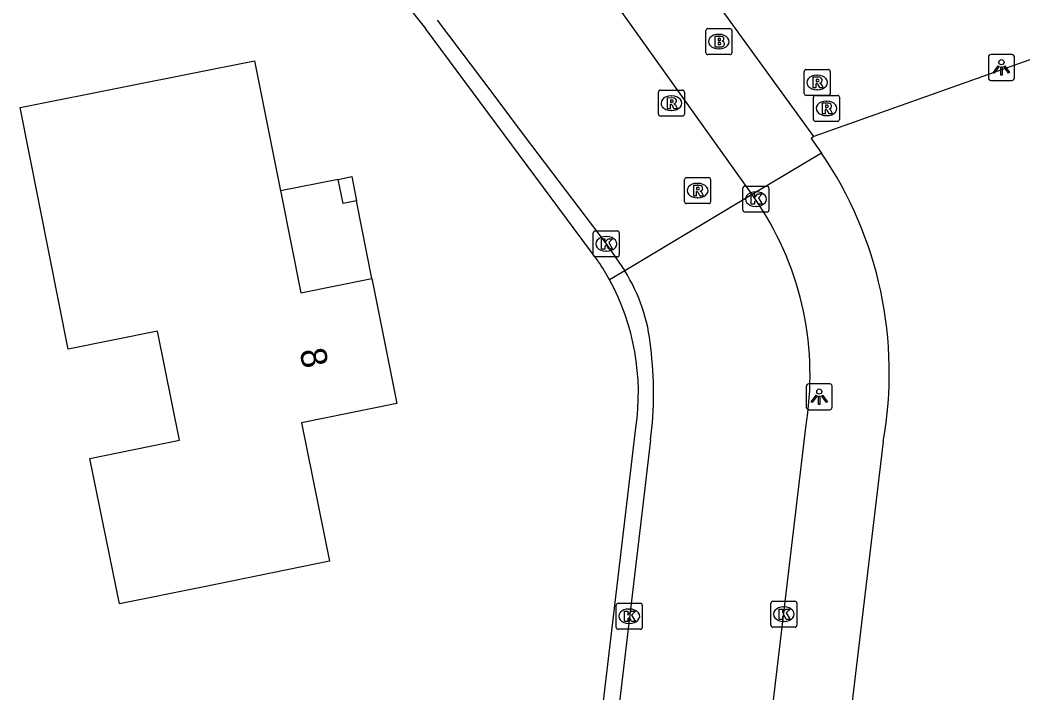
# Model space of a CAD drawing. Extents: x 157663 to 158496, y 379212 to 380934.
# Drawn here: x 158142.72 to 158181.33, y 380176.69 to 380202.59 of the extents above; entities that cross this region are included whole.
import ezdxf

# ---------------------------------------------------------------- set-up
doc = ezdxf.new("R2010")
doc.units = 0
for name, color, linetype in [('IMGEO_Brandkraan', 7, 'Continuous'), ('IMGEO_Kolk', 7, 'Continuous'), ('IMGEO_Lichtpunt', 7, 'Continuous'), ('IMGEO_Pand', 7, 'Continuous'), ('IMGEO_Pand_nummerreeks', 7, 'Continuous'), ('IMGEO_Pand_overbouw', 7, 'Continuous'), ('IMGEO_Rijbaan_lokaal_open', 7, 'Continuous'), ('IMGEO_Rioolput', 7, 'Continuous'), ('IMGEO_Voetpad_open', 7, 'Continuous')]:
    doc.layers.add(name, color=color, linetype=linetype)

msp = doc.modelspace()

# ---------------------------------------------------------------- linework, layer by layer
at = {"layer": 'IMGEO_Brandkraan'}
for p, q in [((158169.124, 380201.332), (158169.124, 380202.184)), ((158169.199, 380202.258), (158170.051, 380202.258)), ((158169.612, 380202.038), (158169.637, 380202.038)), ((158170.125, 380202.184), (158170.125, 380201.332)), ((158170.051, 380201.258), (158169.199, 380201.258)), ((158169.635, 380201.478), (158169.61, 380201.478))]:
    msp.add_line(p, q, dxfattribs=at)
for points in [[(158169.124, 380201.332), (158169.124, 380202.184)], [(158169.199, 380202.258), (158170.051, 380202.258)], [(158169.472, 380201.958), (158169.472, 380201.558), (158169.685, 380201.558)], [(158169.703, 380201.958), (158169.472, 380201.958)], [(158170.125, 380202.184), (158170.125, 380201.332)], [(158169.651, 380201.877), (158169.597, 380201.877), (158169.597, 380201.801)], [(158169.597, 380201.801), (158169.65, 380201.801)], [(158169.659, 380201.725), (158169.597, 380201.725), (158169.597, 380201.644)], [(158169.597, 380201.644), (158169.659, 380201.644)], [(158170.051, 380201.258), (158169.199, 380201.258)]]:
    msp.add_lwpolyline(points, dxfattribs=at)
for centre, radius, start, end in [((158169.201, 380202.182), 0.0765, 91.552, 178.448), ((158169.201, 380202.182), 0.0765, 91.552, 178.448), ((158169.707, 380201.813), 0.145, 59.4692, 91.5367), ((158169.732, 380201.86), 0.0922, 285.5137, 58.1501), ((158170.049, 380202.182), 0.0765, 1.552, 88.448), ((158170.049, 380202.182), 0.0765, 1.552, 88.448), ((158169.652, 380201.839), 0.0379, 267.8285, 90.9355), ((158169.66, 380201.684), 0.0404, 269.8759, 90.5077), ((158169.691, 380201.809), 0.251, 268.6676, 293.5347), ((158169.737, 380201.668), 0.105, 301.3115, 78.989), ((158169.201, 380201.334), 0.0765, 181.552, 268.448), ((158169.201, 380201.334), 0.0765, 181.552, 268.448), ((158170.049, 380201.334), 0.0765, 271.552, 358.448), ((158170.049, 380201.334), 0.0765, 271.552, 358.448)]:
    msp.add_arc(centre, radius, start, end, dxfattribs=at)
for centre, major_axis, ratio, start_param, end_param in [((158169.611, 380201.758), (-0.387, 0.002), 0.722429, 4.712389, 7.853982), ((158169.636, 380201.758), (-0.39, 0.002), 0.717154, 1.570796, 4.712389)]:
    msp.add_ellipse(centre, major_axis=major_axis, ratio=ratio, start_param=start_param, end_param=end_param, dxfattribs=at)
at = {"layer": 'IMGEO_Kolk'}
for p, q in [((158170.554, 380195.269), (158170.554, 380196.121)), ((158170.629, 380196.195), (158171.481, 380196.195)), ((158171.555, 380196.121), (158171.555, 380195.269)), ((158171.042, 380195.975), (158171.067, 380195.975)), ((158171.065, 380195.415), (158171.04, 380195.415)), ((158171.481, 380195.195), (158170.629, 380195.195)), ((158164.791, 380193.546), (158164.791, 380194.398)), ((158164.866, 380194.472), (158165.718, 380194.472)), ((158165.279, 380194.252), (158165.304, 380194.252)), ((158165.792, 380194.398), (158165.792, 380193.546)), ((158165.718, 380193.472), (158164.866, 380193.472)), ((158165.302, 380193.692), (158165.277, 380193.692)), ((158165.675, 380179.212), (158165.675, 380180.064)), ((158165.75, 380180.138), (158166.602, 380180.138)), ((158166.163, 380179.918), (158166.188, 380179.918)), ((158166.676, 380180.064), (158166.676, 380179.212)), ((158171.627, 380179.292), (158171.627, 380180.144)), ((158171.702, 380180.218), (158172.554, 380180.218)), ((158172.115, 380179.998), (158172.14, 380179.998)), ((158172.628, 380180.144), (158172.628, 380179.292)), ((158166.602, 380179.138), (158165.75, 380179.138)), ((158166.186, 380179.358), (158166.161, 380179.358)), ((158172.554, 380179.218), (158171.702, 380179.218)), ((158172.138, 380179.438), (158172.113, 380179.438))]:
    msp.add_line(p, q, dxfattribs=at)
for points in [[(158170.554, 380195.269), (158170.554, 380196.121)], [(158170.629, 380196.195), (158171.481, 380196.195)], [(158171.555, 380196.121), (158171.555, 380195.269)], [(158170.875, 380195.895), (158170.998, 380195.895), (158170.998, 380195.744), (158171.128, 380195.895), (158171.292, 380195.895), (158171.146, 380195.744), (158171.299, 380195.495), (158171.147, 380195.495), (158171.062, 380195.659), (158170.998, 380195.592), (158170.998, 380195.495), (158170.875, 380195.495), (158170.875, 380195.895)], [(158171.481, 380195.195), (158170.629, 380195.195)], [(158164.791, 380193.546), (158164.791, 380194.398)], [(158164.866, 380194.472), (158165.718, 380194.472)], [(158165.112, 380194.172), (158165.235, 380194.172), (158165.235, 380194.021), (158165.365, 380194.172), (158165.529, 380194.172), (158165.383, 380194.021), (158165.536, 380193.772), (158165.384, 380193.772), (158165.299, 380193.936), (158165.235, 380193.869), (158165.235, 380193.772), (158165.112, 380193.772), (158165.112, 380194.172)], [(158165.792, 380194.398), (158165.792, 380193.546)], [(158165.718, 380193.472), (158164.866, 380193.472)], [(158165.675, 380179.212), (158165.675, 380180.064)], [(158165.75, 380180.138), (158166.602, 380180.138)], [(158166.676, 380180.064), (158166.676, 380179.212)], [(158171.627, 380179.292), (158171.627, 380180.144)], [(158171.702, 380180.218), (158172.554, 380180.218)], [(158171.948, 380179.918), (158172.071, 380179.918), (158172.071, 380179.767), (158172.201, 380179.918), (158172.365, 380179.918), (158172.219, 380179.767), (158172.372, 380179.518), (158172.22, 380179.518), (158172.135, 380179.682), (158172.071, 380179.615), (158172.071, 380179.518), (158171.948, 380179.518), (158171.948, 380179.918)], [(158172.628, 380180.144), (158172.628, 380179.292)], [(158165.996, 380179.838), (158166.119, 380179.838), (158166.119, 380179.687), (158166.249, 380179.838), (158166.413, 380179.838), (158166.267, 380179.687), (158166.42, 380179.438), (158166.268, 380179.438), (158166.183, 380179.602), (158166.119, 380179.535), (158166.119, 380179.438), (158165.996, 380179.438), (158165.996, 380179.838)], [(158166.602, 380179.138), (158165.75, 380179.138)], [(158172.554, 380179.218), (158171.702, 380179.218)]]:
    msp.add_lwpolyline(points, dxfattribs=at)
for centre, start, end in [((158170.631, 380196.119), 91.552, 178.448), ((158170.631, 380196.119), 91.552, 178.448), ((158171.479, 380196.119), 1.552, 88.448), ((158171.479, 380196.119), 1.552, 88.448), ((158170.631, 380195.271), 181.552, 268.448), ((158170.631, 380195.271), 181.552, 268.448), ((158171.479, 380195.271), 271.552, 358.448), ((158171.479, 380195.271), 271.552, 358.448), ((158164.868, 380194.396), 91.552, 178.448), ((158164.868, 380194.396), 91.552, 178.448), ((158165.716, 380194.396), 1.552, 88.448), ((158165.716, 380194.396), 1.552, 88.448), ((158164.868, 380193.548), 181.552, 268.448), ((158164.868, 380193.548), 181.552, 268.448), ((158165.716, 380193.548), 271.552, 358.448), ((158165.716, 380193.548), 271.552, 358.448), ((158165.752, 380180.062), 91.552, 178.448), ((158165.752, 380180.062), 91.552, 178.448), ((158166.6, 380180.062), 1.552, 88.448), ((158166.6, 380180.062), 1.552, 88.448), ((158171.704, 380180.142), 91.552, 178.448), ((158171.704, 380180.142), 91.552, 178.448), ((158172.552, 380180.142), 1.552, 88.448), ((158172.552, 380180.142), 1.552, 88.448), ((158165.752, 380179.214), 181.552, 268.448), ((158165.752, 380179.214), 181.552, 268.448), ((158166.6, 380179.214), 271.552, 358.448), ((158166.6, 380179.214), 271.552, 358.448), ((158171.704, 380179.294), 181.552, 268.448), ((158171.704, 380179.294), 181.552, 268.448), ((158172.552, 380179.294), 271.552, 358.448), ((158172.552, 380179.294), 271.552, 358.448)]:
    msp.add_arc(centre, 0.0765, start, end, dxfattribs=at)
for centre, major_axis, ratio, start_param, end_param in [((158171.041, 380195.695), (-0.387, 0.002), 0.722429, 4.712389, 7.853982), ((158171.066, 380195.695), (-0.39, 0.002), 0.717154, 1.570796, 4.712389), ((158165.278, 380193.972), (-0.387, 0.002), 0.722429, 4.712389, 7.853982), ((158165.303, 380193.972), (-0.39, 0.002), 0.717154, 1.570796, 4.712389), ((158166.162, 380179.638), (-0.387, 0.002), 0.722429, 4.712389, 7.853982), ((158166.187, 380179.638), (-0.39, 0.002), 0.717154, 1.570796, 4.712389), ((158172.114, 380179.718), (-0.387, 0.002), 0.722429, 4.712389, 7.853982), ((158172.139, 380179.718), (-0.39, 0.002), 0.717154, 1.570796, 4.712389)]:
    msp.add_ellipse(centre, major_axis=major_axis, ratio=ratio, start_param=start_param, end_param=end_param, dxfattribs=at)
at = {"layer": 'IMGEO_Lichtpunt'}
for p, q in [((158180.006, 380201.167), (158180.006, 380200.36)), ((158180.006, 380201.167), (158180.006, 380200.36)), ((158180.908, 380201.262), (158180.1, 380201.262)), ((158180.908, 380201.262), (158180.1, 380201.262)), ((158181.002, 380200.36), (158181.002, 380201.167)), ((158181.002, 380200.36), (158181.002, 380201.167)), ((158180.1, 380200.266), (158180.908, 380200.266)), ((158180.1, 380200.266), (158180.908, 380200.266)), ((158172.992, 380188.491), (158172.992, 380187.684)), ((158172.992, 380188.491), (158172.992, 380187.684)), ((158173.894, 380188.586), (158173.086, 380188.586)), ((158173.894, 380188.586), (158173.086, 380188.586)), ((158173.988, 380187.684), (158173.988, 380188.491)), ((158173.988, 380187.684), (158173.988, 380188.491)), ((158173.086, 380187.59), (158173.894, 380187.59)), ((158173.086, 380187.59), (158173.894, 380187.59))]:
    msp.add_line(p, q, dxfattribs=at)
for points in [[(158180.38, 380200.831), (158180.419, 380200.803), (158180.231, 380200.541), (158180.193, 380200.568), (158180.38, 380200.831)], [(158180.482, 380200.783), (158180.529, 380200.783), (158180.529, 380200.461), (158180.482, 380200.461), (158180.482, 380200.783)], [(158180.592, 380200.803), (158180.63, 380200.83), (158180.817, 380200.568), (158180.778, 380200.54), (158180.592, 380200.803)], [(158173.366, 380188.155), (158173.405, 380188.127), (158173.217, 380187.865), (158173.179, 380187.892), (158173.366, 380188.155)], [(158173.468, 380188.107), (158173.515, 380188.107), (158173.515, 380187.785), (158173.468, 380187.785), (158173.468, 380188.107)], [(158173.578, 380188.127), (158173.616, 380188.154), (158173.803, 380187.892), (158173.764, 380187.864), (158173.578, 380188.127)]]:
    msp.add_lwpolyline(points, dxfattribs=at)
for centre in [(158180.505, 380200.965), (158173.491, 380188.289)]:
    msp.add_circle(centre, 0.0994, dxfattribs=at)
for centre, start, end in [((158180.1, 380201.167), 90, 180), ((158180.1, 380201.167), 90, 180), ((158180.908, 380201.167), 0, 90), ((158180.908, 380201.167), 0, 90), ((158180.1, 380200.36), 180, 270), ((158180.1, 380200.36), 180, 270), ((158180.908, 380200.36), 270, 0), ((158180.908, 380200.36), 270, 360), ((158173.086, 380188.491), 90, 180), ((158173.086, 380188.491), 90, 180), ((158173.894, 380188.491), 0, 90), ((158173.894, 380188.491), 0, 90), ((158173.086, 380187.684), 180, 270), ((158173.086, 380187.684), 180, 270), ((158173.894, 380187.684), 270, 0), ((158173.894, 380187.684), 270, 360)]:
    msp.add_arc(centre, 0.0946, start, end, dxfattribs=at)
at = {"layer": 'IMGEO_Pand'}
for points in [[(158151.747, 380201.019), (158152.745, 380196.015), (158152.768, 380195.899), (158153.528, 380192.091), (158156.271, 380192.637), (158157.228, 380187.831), (158153.555, 380187.082), (158154.64, 380181.762), (158149.741, 380180.764), (158146.551, 380180.114), (158145.41, 380185.714), (158148.865, 380186.419), (158148.01, 380190.619), (158144.575, 380189.919), (158142.721, 380199.22), (158146.844, 380200.042), (158151.747, 380201.019)], [(158154.97, 380196.457), (158155.489, 380196.56), (158155.675, 380195.628), (158155.156, 380195.525), (158154.97, 380196.457)]]:
    msp.add_lwpolyline(points, dxfattribs=at)
at = {"layer": 'IMGEO_Pand_overbouw'}
msp.add_lwpolyline([(158154.97, 380196.457), (158152.745, 380196.015), (158152.768, 380195.899), (158153.528, 380192.091), (158156.271, 380192.637), (158155.675, 380195.628), (158155.156, 380195.525)], close=True, dxfattribs=at)
at = {"layer": 'IMGEO_Rijbaan_lokaal_open'}
for points in [[(158170.91, 380195.875), (158165.649, 380203.239), (158163.088, 380206.78)], [(158191.21, 380204.483), (158173.283, 380198.101)], [(158173.283, 380198.101), (158169.797, 380202.917)], [(158158.783, 380202.588), (158160.925, 380199.75), (158162.134, 380198.138), (158165.292, 380193.972), (158166.001, 380192.931)], [(158170.91, 380195.875), (158166.001, 380192.931)], [(158171.153, 380195.513), (158170.91, 380195.875)], [(158168.642, 380150.615), (158170.139, 380163.244), (158170.812, 380168.737), (158172.97, 380186.906)], [(158166.994, 380186.433), (158166.695, 380183.912), (158165.393, 380172.887), (158164.561, 380165.937), (158162.99, 380152.68)]]:
    msp.add_lwpolyline(points, dxfattribs=at)
for centre, radius, start, end in [((158161.129, 380188.902), 12.008, 350.4339, 33.4072), ((158160.475, 380189.415), 6.55, 4.9942, 32.4698), ((158153.691, 380188.231), 13.424, 352.3008, 7.5056)]:
    msp.add_arc(centre, radius, start, end, dxfattribs=at)
at = {"layer": 'IMGEO_Rioolput'}
for p, q in [((158172.91, 380199.761), (158172.91, 380200.613)), ((158172.985, 380200.687), (158173.837, 380200.687)), ((158173.398, 380200.467), (158173.423, 380200.467)), ((158173.911, 380200.613), (158173.911, 380199.761)), ((158167.298, 380198.964), (158167.298, 380199.816)), ((158167.373, 380199.89), (158168.225, 380199.89)), ((158167.786, 380199.67), (158167.811, 380199.67)), ((158168.299, 380199.816), (158168.299, 380198.964)), ((158173.837, 380199.687), (158172.985, 380199.687)), ((158173.268, 380198.763), (158173.268, 380199.615)), ((158173.343, 380199.689), (158174.195, 380199.689)), ((158173.421, 380199.907), (158173.396, 380199.907)), ((158174.269, 380199.615), (158174.269, 380198.763)), ((158173.756, 380199.469), (158173.781, 380199.469)), ((158168.225, 380198.89), (158167.373, 380198.89)), ((158167.809, 380199.11), (158167.784, 380199.11)), ((158173.779, 380198.909), (158173.754, 380198.909)), ((158174.195, 380198.689), (158173.343, 380198.689)), ((158168.381, 380196.523), (158169.233, 380196.523)), ((158168.306, 380195.597), (158168.306, 380196.449)), ((158168.794, 380196.303), (158168.819, 380196.303)), ((158169.307, 380196.449), (158169.307, 380195.597)), ((158168.817, 380195.743), (158168.792, 380195.743)), ((158169.233, 380195.523), (158168.381, 380195.523))]:
    msp.add_line(p, q, dxfattribs=at)
for points in [[(158172.91, 380199.761), (158172.91, 380200.613)], [(158172.985, 380200.687), (158173.837, 380200.687)], [(158173.499, 380200.385), (158173.247, 380200.387), (158173.247, 380199.987)], [(158173.911, 380200.613), (158173.911, 380199.761)], [(158173.247, 380199.987), (158173.371, 380199.987), (158173.371, 380200.149), (158173.382, 380200.149)], [(158173.425, 380200.306), (158173.371, 380200.306), (158173.371, 380200.225)], [(158173.371, 380200.225), (158173.423, 380200.225)], [(158173.429, 380200.12), (158173.5, 380199.987), (158173.64, 380199.987), (158173.575, 380200.113)], [(158167.298, 380198.964), (158167.298, 380199.816)], [(158167.373, 380199.89), (158168.225, 380199.89)], [(158167.887, 380199.588), (158167.635, 380199.59), (158167.635, 380199.19)], [(158168.299, 380199.816), (158168.299, 380198.964)], [(158173.837, 380199.687), (158172.985, 380199.687)], [(158173.268, 380198.763), (158173.268, 380199.615)], [(158173.343, 380199.689), (158174.195, 380199.689)], [(158174.269, 380199.615), (158174.269, 380198.763)], [(158167.635, 380199.19), (158167.759, 380199.19), (158167.759, 380199.352), (158167.77, 380199.352)], [(158167.813, 380199.509), (158167.759, 380199.509), (158167.759, 380199.428)], [(158167.759, 380199.428), (158167.811, 380199.428)], [(158167.817, 380199.323), (158167.888, 380199.19), (158168.028, 380199.19), (158167.963, 380199.316)], [(158173.857, 380199.387), (158173.605, 380199.389), (158173.605, 380198.989)], [(158173.783, 380199.308), (158173.729, 380199.308), (158173.729, 380199.227)], [(158173.729, 380199.227), (158173.781, 380199.227)], [(158168.225, 380198.89), (158167.373, 380198.89)], [(158173.605, 380198.989), (158173.729, 380198.989), (158173.729, 380199.151), (158173.74, 380199.151)], [(158173.787, 380199.122), (158173.858, 380198.989), (158173.998, 380198.989), (158173.933, 380199.115)], [(158174.195, 380198.689), (158173.343, 380198.689)], [(158168.381, 380196.523), (158169.233, 380196.523)], [(158168.306, 380195.597), (158168.306, 380196.449)], [(158168.895, 380196.221), (158168.643, 380196.223), (158168.643, 380195.823)], [(158168.821, 380196.142), (158168.767, 380196.142), (158168.767, 380196.061)], [(158169.307, 380196.449), (158169.307, 380195.597)], [(158168.643, 380195.823), (158168.767, 380195.823), (158168.767, 380195.985), (158168.778, 380195.985)], [(158168.767, 380196.061), (158168.819, 380196.061)], [(158168.825, 380195.956), (158168.896, 380195.823), (158169.036, 380195.823), (158168.971, 380195.949)], [(158169.233, 380195.523), (158168.381, 380195.523)]]:
    msp.add_lwpolyline(points, dxfattribs=at)
for centre, radius, start, end in [((158172.987, 380200.611), 0.0765, 91.552, 178.448), ((158172.987, 380200.611), 0.0765, 91.552, 178.448), ((158173.498, 380200.275), 0.109, 350.3612, 89.416), ((158173.835, 380200.611), 0.0765, 1.552, 88.448), ((158173.835, 380200.611), 0.0765, 1.552, 88.448), ((158173.381, 380200.096), 0.0533, 26.0293, 88.6989), ((158173.407, 380200.414), 0.19, 274.7715, 282.9687), ((158173.431, 380200.21), 0.0964, 77.0061, 93.1865), ((158173.445, 380200.267), 0.0378, 276.6634, 79.6772), ((158173.496, 380200.275), 0.112, 277.5842, 350.9817), ((158173.48, 380200.06), 0.108, 29.5134, 73.7905), ((158167.375, 380199.814), 0.0765, 91.552, 178.448), ((158167.375, 380199.814), 0.0765, 91.552, 178.448), ((158167.886, 380199.478), 0.109, 350.3612, 89.416), ((158168.223, 380199.814), 0.0765, 1.552, 88.448), ((158168.223, 380199.814), 0.0765, 1.552, 88.448), ((158172.987, 380199.763), 0.0765, 181.552, 268.448), ((158172.987, 380199.763), 0.0765, 181.552, 268.448), ((158173.345, 380199.613), 0.0765, 91.552, 178.448), ((158173.345, 380199.613), 0.0765, 91.552, 178.448), ((158173.835, 380199.763), 0.0765, 271.552, 358.448), ((158173.835, 380199.763), 0.0765, 271.552, 358.448), ((158174.193, 380199.613), 0.0765, 1.552, 88.448), ((158174.193, 380199.613), 0.0765, 1.552, 88.448), ((158167.769, 380199.299), 0.0533, 26.0293, 88.6989), ((158167.795, 380199.617), 0.19, 274.7715, 282.9687), ((158167.819, 380199.413), 0.0964, 77.0061, 93.1865), ((158167.833, 380199.47), 0.0378, 276.6634, 79.6772), ((158167.884, 380199.478), 0.112, 277.5842, 350.9817), ((158167.868, 380199.263), 0.108, 29.5134, 73.7905), ((158173.765, 380199.416), 0.19, 274.7715, 282.9687), ((158173.789, 380199.212), 0.0964, 77.0061, 93.1865), ((158173.803, 380199.269), 0.0378, 276.6634, 79.6772), ((158173.856, 380199.277), 0.109, 350.3612, 89.416), ((158173.854, 380199.277), 0.112, 277.5842, 350.9817), ((158167.375, 380198.966), 0.0765, 181.552, 268.448), ((158167.375, 380198.966), 0.0765, 181.552, 268.448), ((158168.223, 380198.966), 0.0765, 271.552, 358.448), ((158168.223, 380198.966), 0.0765, 271.552, 358.448), ((158173.739, 380199.098), 0.0533, 26.0293, 88.6989), ((158173.838, 380199.062), 0.108, 29.5134, 73.7905), ((158173.345, 380198.765), 0.0765, 181.552, 268.448), ((158173.345, 380198.765), 0.0765, 181.552, 268.448), ((158174.193, 380198.765), 0.0765, 271.552, 358.448), ((158174.193, 380198.765), 0.0765, 271.552, 358.448), ((158168.383, 380196.447), 0.0765, 91.552, 178.448), ((158168.383, 380196.447), 0.0765, 91.552, 178.448), ((158169.231, 380196.447), 0.0765, 1.552, 88.448), ((158169.231, 380196.447), 0.0765, 1.552, 88.448), ((158168.827, 380196.046), 0.0964, 77.0061, 93.1865), ((158168.841, 380196.103), 0.0378, 276.6634, 79.6772), ((158168.894, 380196.111), 0.109, 350.3612, 89.416), ((158168.892, 380196.111), 0.112, 277.5842, 350.9817), ((158168.777, 380195.932), 0.0533, 26.0293, 88.6989), ((158168.803, 380196.25), 0.19, 274.7715, 282.9687), ((158168.876, 380195.896), 0.108, 29.5134, 73.7905), ((158168.383, 380195.599), 0.0765, 181.552, 268.448), ((158168.383, 380195.599), 0.0765, 181.552, 268.448), ((158169.231, 380195.599), 0.0765, 271.552, 358.448), ((158169.231, 380195.599), 0.0765, 271.552, 358.448)]:
    msp.add_arc(centre, radius, start, end, dxfattribs=at)
for centre, major_axis, ratio, start_param, end_param in [((158173.397, 380200.187), (-0.387, 0.002), 0.722429, 4.712389, 7.853982), ((158173.422, 380200.187), (-0.39, 0.002), 0.717154, 1.570796, 4.712389), ((158167.785, 380199.39), (-0.387, 0.002), 0.722429, 4.712389, 7.853982), ((158167.81, 380199.39), (-0.39, 0.002), 0.717154, 1.570796, 4.712389), ((158173.755, 380199.189), (-0.387, 0.002), 0.722429, 4.712389, 7.853982), ((158173.78, 380199.189), (-0.39, 0.002), 0.717154, 1.570796, 4.712389), ((158168.793, 380196.023), (-0.387, 0.002), 0.722429, 4.712389, 7.853982), ((158168.818, 380196.023), (-0.39, 0.002), 0.717154, 1.570796, 4.712389)]:
    msp.add_ellipse(centre, major_axis=major_axis, ratio=ratio, start_param=start_param, end_param=end_param, dxfattribs=at)
at = {"layer": 'IMGEO_Voetpad_open'}
for points in [[(158164.984, 380193.301), (158158.337, 380202.257)], [(158173.283, 380198.101), (158173.173, 380198.029), (158173.576, 380197.468)], [(158173.576, 380197.468), (158170.91, 380195.875)], [(158166.001, 380192.931), (158165.419, 380192.583)], [(158162.379, 380152.624), (158166.428, 380186.895)], [(158175.95, 380186.37), (158171.741, 380151.076)]]:
    msp.add_lwpolyline(points, dxfattribs=at)
for centre, radius, start, end in [((158168.419, 380210.819), 13.227, 202.9283, 220.3392), ((158161.239, 380189.026), 14.949, 349.7652, 34.3834), ((158157.565, 380188.315), 8.939, 28.5181, 33.9011), ((158157.428, 380188.232), 9.099, 351.5504, 28.5678)]:
    msp.add_arc(centre, radius, start, end, dxfattribs=at)

# ---------------------------------------------------------------- texts
at = {"layer": 'IMGEO_Pand_nummerreeks'}
msp.add_text('8', height=1, rotation=281.2618, dxfattribs=at).set_placement((158153.479, 380189.86))

doc.saveas('drawing.dxf')
